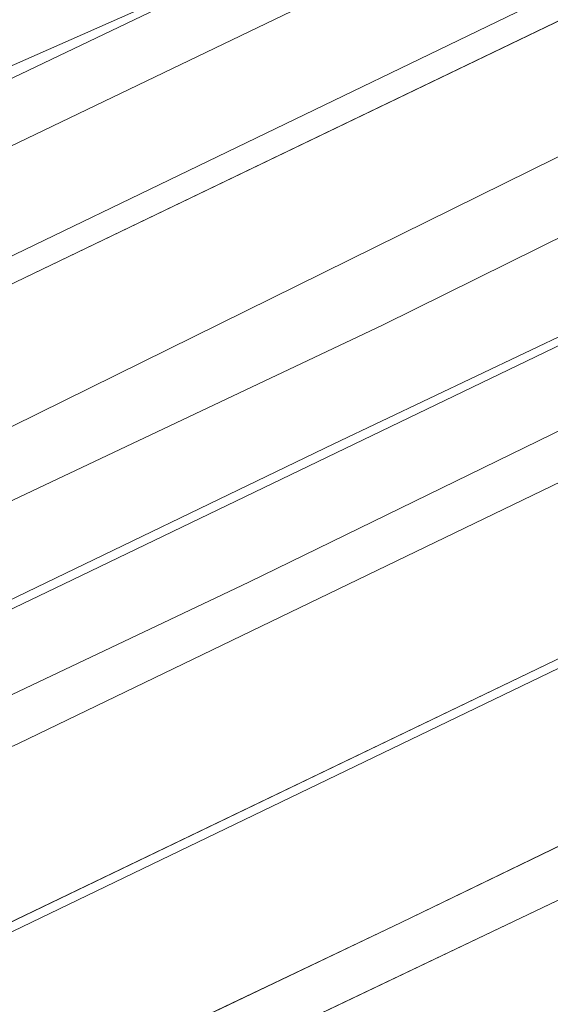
# Model space of a CAD drawing. Header units: metres. Extents: x 163628 to 167676, y 402708 to 405373.
# Tile 310 of 656: x 166370 to 166383, y 404329 to 404353. Entities that reach past the tile are written whole.
import ezdxf

# ---------------------------------------------------------------- set-up
doc = ezdxf.new("R2010")
doc.units = ezdxf.units.M
for name, color, linetype, lineweight in [('X-CA190022.004-UO-BGT_Ondergrond$0$GE_205_SHDWalbescherming_Lijn_GEM', 253, 'Continuous', 9), ('X-CA190022.004-UO-BGT_Ondergrond$0$GE_251_SPRTrein_as_Lijn_GEM', 253, 'Continuous', 9), ('X-CA190022.004-UO-BGT_Ondergrond$0$GE_317_WGDVoetpad_Vlak_GEM', 253, 'Continuous', 9), ('X-CA190022.004-UO-BGT_Ondergrond$0$GE_479_BTDGroenvoorziening_grasenkruida_GEM', 253, 'Continuous', 9), ('X-CA190022.004-UO-BGT_Ondergrond$0$GE_504_WTDWaterloop_sloot_Vlak_GEM', 253, 'Continuous', 9), ('X-CA190022.004-UO-BGT_Ondergrond$0$GE_522_WTDWatervlakte_meer_plas_ven_vijver_GEM', 253, 'Continuous', 9), ('X-CA190022.004-UO-BGT_Ondergrond$0$GE_541_OWTOever_slootkant_Vlak_GEM', 253, 'Continuous', 9), ('X-CA190022.004-UO-KAD_Percelen$0$B-WE-KG-GRENS_PERCEEL-GV', 150, 'Continuous', 9)]:
    doc.layers.add(name, color=color, linetype=linetype, lineweight=lineweight)

msp = doc.modelspace()

# ---------------------------------------------------------------- linework, layer by layer
at = {"layer": 'X-CA190022.004-UO-BGT_Ondergrond$0$GE_205_SHDWalbescherming_Lijn_GEM'}
for p, q in [((166416.322, 404349.245), (166379.479, 404331.399)), ((166379.479, 404331.399), (166373.615, 404328.609))]:
    msp.add_line(p, q, dxfattribs=at)
at = {"layer": 'X-CA190022.004-UO-BGT_Ondergrond$0$GE_251_SPRTrein_as_Lijn_GEM'}
for p, q in [((166371.246, 404339.645), (166418.911, 404362.585)), ((166377.833, 404343.057), (166418.25, 404362.3)), ((166230.558, 404272.113), (166377.833, 404343.057)), ((166340.608, 404324.921), (166371.246, 404339.645))]:
    msp.add_line(p, q, dxfattribs=at)
at = {"layer": 'X-CA190022.004-UO-BGT_Ondergrond$0$GE_317_WGDVoetpad_Vlak_GEM', "flags": 128}
for points in [[(166342.238, 404329.791), (166404.071, 404360.308), (166435.336, 404375.532), (166453.809, 404384.078), (166466.478, 404389.264), (166474.217, 404392.677), (166482.472, 404396.316), (166486.838, 404398.062), (166489.854, 404398.697), (166493.109, 404399.015), (166497.359, 404399.385), (166507.263, 404404.01), (166515.42, 404408.461), (166525.128, 404411.833), (166526.323, 404412.635), (166526.949, 404410.931), (166517.915, 404408.056), (166510.499, 404404.077)], [(166510.499, 404404.077), (166496.004, 404396.996), (166485.622, 404392.477), (166482.521, 404390.319), (166472.438, 404384.747), (166445.618, 404372.569), (166430.112, 404364.408), (166396.617, 404348.536), (166370.157, 404335.762), (166360.989, 404331.599), (166346.198, 404325.076)], [(166345.95, 404325.545), (166375.763, 404339.693), (166445.613, 404373.768), (166473.186, 404387.054), (166482.161, 404391.859), (166484.308, 404393.291), (166495.954, 404398.729), (166490.33, 404398.193), (166488.386, 404397.916), (166486.203, 404397.28), (166477.63, 404393.669), (166468.502, 404389.462), (166460.247, 404385.89), (166450.633, 404380.989), (166437.666, 404374.797), (166417.529, 404364.863), (166399.582, 404356.122), (166379.035, 404345.962), (166336.23, 404325.7)]]:
    msp.add_lwpolyline(points, dxfattribs=at)
at = {"layer": 'X-CA190022.004-UO-BGT_Ondergrond$0$GE_479_BTDGroenvoorziening_grasenkruida_GEM', "flags": 128}
for points in [[(166336.177, 404338.347), (166362.282, 404350.81), (166382.869, 404360.584), (166402.268, 404370.292), (166431.523, 404384.588), (166454.942, 404395.665), (166474.552, 404405.1), (166493.316, 404414.196), (166508.664, 404421.261), (166516.137, 404424.067), (166517.818, 404424.526), (166518.436, 404424.629), (166518.914, 404424.318), (166519.302, 404423.699), (166519.584, 404423.052), (166519.805, 404422.274), (166519.854, 404421.567), (166519.784, 404420.961), (166519.601, 404420.495), (166518.805, 404419.445), (166245.53, 404287.59)], [(166346.198, 404325.076), (166360.989, 404331.599), (166370.157, 404335.762), (166396.617, 404348.536), (166430.112, 404364.408), (166445.618, 404372.569), (166472.438, 404384.747), (166482.521, 404390.319), (166485.622, 404392.477), (166496.004, 404396.996), (166510.499, 404404.077), (166517.915, 404408.056), (166526.949, 404410.931), (166528.238, 404407.422)], [(166528.238, 404407.422), (166369.559, 404330.976), (166161.47, 404230.89)], [(166336.23, 404325.7), (166379.035, 404345.962), (166399.582, 404356.122), (166417.529, 404364.863), (166437.666, 404374.797), (166450.633, 404380.989), (166460.247, 404385.89), (166468.502, 404389.462), (166477.63, 404393.669), (166486.203, 404397.28), (166488.386, 404397.916), (166490.33, 404398.193), (166495.954, 404398.729), (166484.308, 404393.291), (166482.161, 404391.859), (166473.186, 404387.054), (166445.613, 404373.768), (166375.763, 404339.693), (166345.95, 404325.545)], [(166435.336, 404375.532), (166404.071, 404360.308), (166342.238, 404329.791)]]:
    msp.add_lwpolyline(points, dxfattribs=at)
at = {"layer": 'X-CA190022.004-UO-BGT_Ondergrond$0$GE_504_WTDWaterloop_sloot_Vlak_GEM', "flags": 128}
for points in [[(166340.589, 404338.594), (166358.712, 404347.295), (166376.281, 404355.048), (166397.135, 404365.924), (166407.05, 404371.045), (166428.029, 404380.867)], [(166417.612, 404373.31), (166397.017, 404363.305), (166369.729, 404350.197), (166358.292, 404344.75), (166346.657, 404338.999)]]:
    msp.add_lwpolyline(points, dxfattribs=at)
at = {"layer": 'X-CA190022.004-UO-BGT_Ondergrond$0$GE_522_WTDWatervlakte_meer_plas_ven_vijver_GEM', "flags": 128}
msp.add_lwpolyline([(166350.365, 404306.316), (166353.795, 404307.727), (166358.918, 404310.862), (166363.085, 404313.8), (166366.213, 404317.356), (166372.116, 404326.815), (166373.615, 404328.609), (166379.479, 404331.399), (166416.322, 404349.245), (166422.179, 404351.956), (166485.428, 404382.183), (166502.68, 404384.622), (166522.005, 404394.734), (166529.074, 404402.54)], dxfattribs=at)
at = {"layer": 'X-CA190022.004-UO-BGT_Ondergrond$0$GE_541_OWTOever_slootkant_Vlak_GEM', "flags": 128}
for points in [[(166376.281, 404355.048), (166397.135, 404365.924), (166407.05, 404371.045), (166428.029, 404380.867), (166445.596, 404389.392), (166462.548, 404397.491), (166477.241, 404404.696), (166494.1, 404412.446), (166511.445, 404420.645), (166517.603, 404423.205), (166517.96, 404423.222), (166518.342, 404422.847), (166518.525, 404422.287), (166518.599, 404421.927), (166518.476, 404421.395), (166499.287, 404412.353), (166479.949, 404403.194), (166461.055, 404394.342), (166439.438, 404383.807), (166417.612, 404373.31), (166397.017, 404363.305), (166369.729, 404350.197), (166358.292, 404344.75), (166346.657, 404338.999)], [(166518.805, 404419.445), (166245.53, 404287.59)], [(166161.47, 404230.89), (166369.559, 404330.976), (166528.238, 404407.422), (166528.892, 404405.641)], [(166529.074, 404402.54), (166522.005, 404394.734), (166502.68, 404384.622), (166485.428, 404382.183), (166422.179, 404351.956), (166416.322, 404349.245), (166379.479, 404331.399), (166373.615, 404328.609), (166372.116, 404326.815), (166366.213, 404317.356), (166363.085, 404313.8), (166358.918, 404310.862), (166353.795, 404307.727), (166350.365, 404306.316)], [(166340.589, 404338.594), (166358.712, 404347.295), (166376.281, 404355.048)]]:
    msp.add_lwpolyline(points, dxfattribs=at)
at = {"layer": 'X-CA190022.004-UO-KAD_Percelen$0$B-WE-KG-GRENS_PERCEEL-GV', "flags": 128}
for points in [[(166343.817, 404307.954), (166386.854, 404328.699), (166426.179, 404347.497), (166472.075, 404369.558), (166512.881, 404389.319), (166544.254, 404404.445), (166579.004, 404421.218), (166607.132, 404434.872), (166603.91, 404437.72), (166603.599, 404437.995), (166574.006, 404423.723), (166534.641, 404404.596), (166499.649, 404387.566), (166488.281, 404382.107), (166462.989, 404369.962), (166420.289, 404349.63), (166389.169, 404334.739), (166343.677, 404313.069)], [(166343.677, 404313.069), (166389.169, 404334.739), (166420.289, 404349.63), (166462.989, 404369.962), (166488.281, 404382.107), (166477.921, 404403.62), (166405.703, 404369.055), (166095.059, 404220.376)], [(166114.498, 404224.219), (166422.576, 404372.219), (166472.555, 404396.716), (166478.69, 404384.132), (166428.678, 404359.619), (166120.562, 404211.599)]]:
    msp.add_lwpolyline(points, dxfattribs=at)
for points in [[(166064, 404184.434), (166120.562, 404211.599), (166428.678, 404359.619), (166478.69, 404384.132), (166472.555, 404396.716), (166422.576, 404372.219), (166114.498, 404224.219), (166065.042, 404200.465), (166064, 404193)], [(166076.061, 404220.716), (166075.539, 404212.149), (166095.059, 404220.376), (166405.703, 404369.055), (166403.983, 404372.633), (166394.97, 404368.314), (166354.738, 404348.675), (166344.579, 404343.815), (166305.382, 404325.064), (166207.795, 404278.74), (166208.24, 404285.568), (166197.731, 404280.701), (166189.883, 404281.199), (166189.977, 404282.695), (166187.047, 404282.88), (166181.704, 404283.218), (166169.602, 404283.984), (166169.541, 404283.038), (166168.431, 404265.008), (166081.725, 404223.432)]]:
    msp.add_lwpolyline(points, close=True, dxfattribs=at)

doc.saveas('drawing.dxf')
